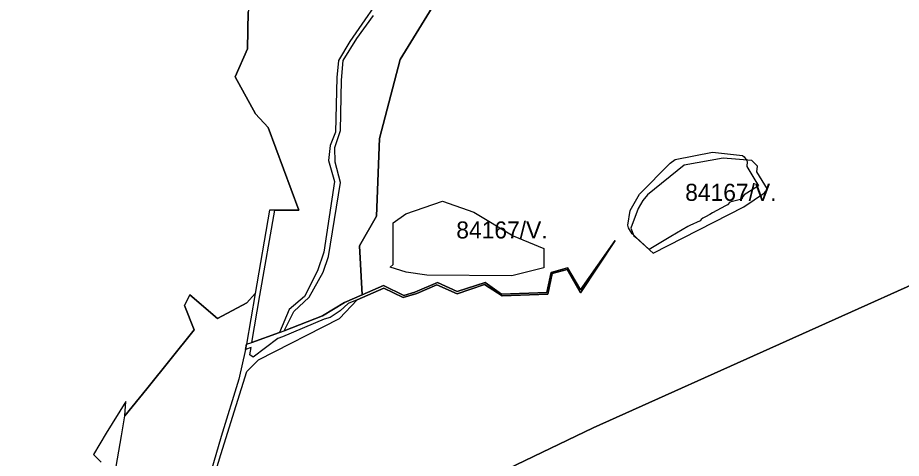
# Model space of a CAD drawing. Extents: x -477304 to -465429, y -1159113 to -1149210.
# Drawn here: x -475504 to -474727, y -1150775 to -1150388 of the extents above; entities that cross this region are included whole.
import ezdxf

# ---------------------------------------------------------------- set-up
doc = ezdxf.new("R2010")
doc.units = 0
for name, color, linetype in [('BPEJ_s', 7, 'Continuous'), ('PUPFL_s', 7, 'Continuous'), ('voda_s', 7, 'Continuous')]:
    doc.layers.add(name, color=color, linetype=linetype)

msp = doc.modelspace()

# ---------------------------------------------------------------- linework, layer by layer
at = {"layer": 'BPEJ_s'}
for points in [[(-474929.32, -1150580.02), (-474948.38, -1150591.35), (-474960.17, -1150580.46), (-474962.11, -1150578.67), (-474963.28, -1150577.59), (-474965.54, -1150573.97), (-474966.47, -1150572.48), (-474967.11, -1150569.92), (-474964.98, -1150557.13), (-474956.89, -1150542.86), (-474929.82, -1150515.58), (-474925.56, -1150512.17), (-474892.75, -1150505.99), (-474866.33, -1150508.76), (-474864.83, -1150509.83), (-474862.88, -1150512.84), (-474862.07, -1150514.09), (-474862.49, -1150518.35), (-474856.31, -1150528.58), (-474852.18, -1150535.42), (-474864.83, -1150543.5), (-474866.11, -1150544.77), (-474866.75, -1150547.12), (-474877.41, -1150549.68), (-474879.54, -1150552.02), (-474881.28, -1150552.98), (-474892.69, -1150559.25), (-474895.15, -1150560.6), (-474898.93, -1150562.67), (-474901.14, -1150564.03), (-474902.76, -1150565.02), (-474903.6, -1150566.21), (-474912.64, -1150570.35), (-474914.48, -1150571.2)], [(-475041, -1150607.5), (-475069, -1150614.5), (-475144, -1150614), (-475162, -1150611.5), (-475176, -1150607), (-475173.5, -1150604.5), (-475173.5, -1150568), (-475162.5, -1150560), (-475130, -1150549), (-475102.5, -1150558.5), (-475068, -1150579.5), (-475041, -1150590.5)]]:
    msp.add_lwpolyline(points, close=True, dxfattribs=at)
for points in [[(-474962.11, -1150578.67), (-474963.28, -1150577.59), (-474965.54, -1150573.97), (-474966.47, -1150572.48), (-474967.11, -1150569.92), (-474964.98, -1150557.13), (-474956.89, -1150542.86), (-474929.82, -1150515.58), (-474925.56, -1150512.17), (-474892.75, -1150505.99), (-474866.33, -1150508.76), (-474864.83, -1150509.83), (-474862.88, -1150512.84), (-474862.07, -1150514.09), (-474862.49, -1150518.35), (-474856.31, -1150528.58), (-474852.18, -1150535.42), (-474864.83, -1150543.5), (-474866.11, -1150544.77), (-474866.75, -1150547.12), (-474877.41, -1150549.68), (-474879.54, -1150552.02), (-474881.28, -1150552.98), (-474892.69, -1150559.25), (-474895.15, -1150560.6), (-474898.93, -1150562.67), (-474901.14, -1150564.03), (-474902.76, -1150565.02), (-474903.6, -1150566.21), (-474912.64, -1150570.35), (-474914.48, -1150571.2), (-474929.32, -1150580.02), (-474948.38, -1150591.35), (-474960.17, -1150580.46), (-474962.11, -1150578.67)], [(-475069, -1150614.5), (-475144, -1150614), (-475162, -1150611.5), (-475176, -1150607), (-475173.5, -1150604.5), (-475173.5, -1150568), (-475162.5, -1150560), (-475130, -1150549), (-475102.5, -1150558.5), (-475068, -1150579.5), (-475041, -1150590.5), (-475041, -1150607.5), (-475069, -1150614.5)]]:
    msp.add_lwpolyline(points, dxfattribs=at)
at = {"layer": 'PUPFL_s'}
for points in [[(-475521.55, -1149499.21), (-475501.68, -1149560.26), (-475355.89, -1149631.33), (-475350.23, -1149707.52), (-475278.33, -1149840.41), (-475276.86, -1149909.36), (-475290.14, -1149983.03), (-475296.17, -1150053.74), (-475297.18, -1150100.27), (-475286.64, -1150114.18), (-475285.01, -1150147.97), (-475261.79, -1150190.22), (-475246.66, -1150277.41), (-475256.22, -1150301.06), (-475286.19, -1150324.95), (-475301.03, -1150382.55), (-475301.5, -1150415.11), (-475312.39, -1150439.51), (-475294.61, -1150472.25), (-475283.4, -1150484.26)], [(-475302.27, -1150698.69), (-475292.04, -1150688.45), (-475220.85, -1150652.15), (-475205.25, -1150635.82), (-475181.85, -1150625.29), (-475164.65, -1150633.64), (-475152.57, -1150630.12), (-475134.97, -1150622.39), (-475117.09, -1150630.52), (-475093.32, -1150622.1), (-475077.65, -1150632.26), (-475037.41, -1150630.74), (-475033.58, -1150612.62), (-475020.61, -1150609.08), (-475008.75, -1150629.63), (-474978.2, -1150583.46), (-475008.79, -1150626.87), (-475020.25, -1150607.41), (-475034.55, -1150611.59), (-475038.36, -1150629.12), (-475078.19, -1150630.57), (-475092.71, -1150620.34), (-475117.34, -1150628.5), (-475134.47, -1150620.41), (-475154.42, -1150629.08), (-475164.15, -1150631.84), (-475182.14, -1150623.13), (-475200.68, -1150631.23), (-475203.06, -1150588.08), (-475188.04, -1150562.27), (-475185.61, -1150493.92), (-475167.39, -1150424.3), (-475118.01, -1150343.97)], [(-475118.01, -1150343.97), (-475167.39, -1150424.3), (-475185.61, -1150493.92), (-475188.04, -1150562.27), (-475203.06, -1150588.08), (-475200.68, -1150631.23), (-475216.36, -1150638.09), (-475235.62, -1150649.77), (-475269.38, -1150663.01), (-475260.93, -1150646.05), (-475247.36, -1150633.31), (-475235.1, -1150611.24), (-475230.41, -1150597.49), (-475219.68, -1150532.65), (-475224.46, -1150514.72), (-475224.75, -1150501.66), (-475219.75, -1150486.77), (-475219.04, -1150442.51), (-475217.5, -1150425.14), (-475205.43, -1150405.93), (-475190.74, -1150385.61)], [(-475178.01, -1150359.6), (-475211.6, -1150408.42), (-475221.73, -1150425.23), (-475223.14, -1150440.29), (-475224.08, -1150488.39), (-475229.05, -1150500.04), (-475230.29, -1150513.33), (-475225.03, -1150531.62), (-475234.39, -1150593.8), (-475240.08, -1150610.24), (-475251.48, -1150632.86), (-475265.05, -1150644.18), (-475273.34, -1150664.42), (-475297.66, -1150673.09), (-475290.69, -1150631.78), (-475277.66, -1150556.9), (-475256.55, -1150556.83), (-475283.4, -1150484.26), (-475294.61, -1150472.25), (-475312.39, -1150439.51), (-475301.5, -1150415.11), (-475301.03, -1150382.55)], [(-475283.4, -1150484.26), (-475256.55, -1150556.83), (-475277.66, -1150556.9), (-475282.16, -1150556.93), (-475294.9, -1150630.26), (-475302.22, -1150638.21), (-475328.05, -1150652.22), (-475352.21, -1150631.24), (-475357.08, -1150640.75), (-475348.51, -1150662.1), (-475390.22, -1150714), (-475409.61, -1150737.74), (-475408.49, -1150725.08), (-475425.85, -1150752.95), (-475437.15, -1150771.65), (-475430.28, -1150778.33)], [(-474658.2, -1150595.72), (-474997.57, -1150748.15), (-475072.79, -1150784.23), (-475097.7, -1150844.83), (-475113.09, -1150885.04), (-475118.6, -1150895.96), (-475127.99, -1150910.54), (-475134.11, -1150913.9), (-475137.04, -1150919.97), (-475155.12, -1150938.95), (-475168.74, -1150957.59), (-475182.56, -1150983.73), (-475190.79, -1150998.59), (-475168.29, -1151057.44), (-475151.48, -1151074.32), (-475143.92, -1151084.36), (-475135.16, -1151090.31), (-475121.6, -1151103.11), (-475102.02, -1151114.47), (-475065.28, -1151150.45), (-475096.26, -1151183.96), (-475060.36, -1151226.55), (-475056.29, -1151250.13)], [(-475072.79, -1150784.23), (-474997.57, -1150748.15), (-474658.2, -1150595.72)], [(-475340.59, -1150822.79), (-475324.98, -1150771.79), (-475311.45, -1150728.6), (-475302.27, -1150698.69)]]:
    msp.add_lwpolyline(points, dxfattribs=at)
msp.add_lwpolyline([(-474961.84, -1150579.37), (-474960.48, -1150580.71), (-474944.89, -1150594.58), (-474865.16, -1150553.96), (-474847.01, -1150541.67), (-474844.2, -1150538.44), (-474853.65, -1150523.02), (-474853.2, -1150518.08), (-474858.19, -1150513.25), (-474883.15, -1150511.07), (-474917.51, -1150517.32), (-474949.94, -1150543.29), (-474954, -1150548.41), (-474958.07, -1150555.49), (-474964.38, -1150572.73)], close=True, dxfattribs=at)
at = {"layer": 'voda_s'}
msp.add_lwpolyline([(-475213.13, -1150639.05), (-475220.17, -1150645.29), (-475228.95, -1150651.35), (-475234.28, -1150652.55), (-475270.76, -1150668.23), (-475274.81, -1150669.68), (-475296.7, -1150686.07), (-475299.6, -1150683.93), (-475298.48, -1150677.6), (-475303.41, -1150679.41), (-475302.55, -1150674.76), (-475297.66, -1150673.09), (-475273.34, -1150664.42), (-475269.38, -1150663.01), (-475235.62, -1150649.77), (-475216.36, -1150638.09), (-475200.68, -1150631.23), (-475182.14, -1150623.13), (-475164.15, -1150631.84), (-475154.42, -1150629.08), (-475134.47, -1150620.41), (-475117.34, -1150628.5), (-475092.71, -1150620.34), (-475078.19, -1150630.57), (-475038.36, -1150629.12), (-475034.55, -1150611.59), (-475020.25, -1150607.41), (-475008.79, -1150626.87), (-474978.2, -1150583.46), (-475008.75, -1150629.63), (-475020.61, -1150609.08), (-475033.58, -1150612.62), (-475037.41, -1150630.74), (-475077.65, -1150632.26), (-475093.32, -1150622.1), (-475117.09, -1150630.52), (-475134.97, -1150622.39), (-475152.57, -1150630.12), (-475164.65, -1150633.64), (-475181.85, -1150625.29), (-475205.25, -1150635.82)], close=True, dxfattribs=at)
msp.add_lwpolyline([(-475418.3, -1150788.93), (-475412.48, -1150755.31), (-475409.61, -1150737.74), (-475390.22, -1150714), (-475348.51, -1150662.1), (-475357.08, -1150640.75), (-475352.21, -1150631.24), (-475328.05, -1150652.22), (-475302.22, -1150638.21), (-475294.9, -1150630.26), (-475302.55, -1150674.76), (-475303.41, -1150679.41), (-475309.35, -1150705.51), (-475324.86, -1150755.82), (-475340.4, -1150809.29)], dxfattribs=at)

# ---------------------------------------------------------------- texts
at = {"layer": 'BPEJ_s'}
for p in [(-474916.69, -1150548.67), (-475117.99, -1150581.75)]:
    msp.add_text('84167/V.', height=15, dxfattribs=at).set_placement(p)

doc.saveas('drawing.dxf')
